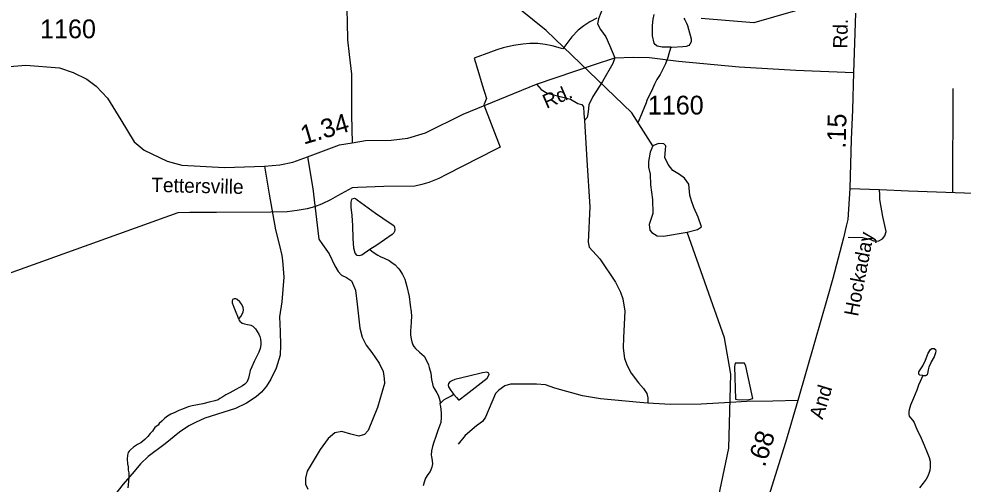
# Model space of a CAD drawing. Extents: x 2082433 to 2279600, y 546599 to 755198.
# Drawn here: x 2164602 to 2170889, y 602681 to 605776 of the extents above; entities that cross this region are included whole.
import ezdxf

# ---------------------------------------------------------------- set-up
doc = ezdxf.new("R2010")
doc.units = 0
for name, color, linetype in [('Exist Boundary Political Fire Districts', 7, 'Continuous'), ('Exist Hydrographic Creek Single Shore', 7, 'Continuous'), ('Exist Hydrographic Misc Water Feature', 7, 'Continuous'), ('Exist Hydrographic Pond Under 1500 Sq Ft', 7, 'Continuous'), ('Exist Road Non-System Type 51', 7, 'Continuous'), ('Exist Road Secondary Mileage Hundredths English Label', 7, 'Continuous'), ('Exist Road Secondary Type 51 Attributed', 7, 'Continuous'), ('Exist Road Secondary Type 51 Label', 7, 'Continuous'), ('Exist Road Secondary Type 51 Number Label', 7, 'Continuous')]:
    doc.layers.add(name, color=color, linetype=linetype)

msp = doc.modelspace()

# ---------------------------------------------------------------- linework, layer by layer
at = {"layer": 'Exist Boundary Political Fire Districts'}
for points in [[(2170182.3, 605948.3), (2169496.6, 605748.4), (2169145.7, 605778.4)], [(2168451.4, 605781), (2168404.3, 605756.8), (2168363.7, 605730.5), (2168325.3, 605699.9), (2168284.1, 605655.9), (2168243.1, 605602.5), (2168225, 605575.6), (2168153.5, 605596.9), (2168106.3, 605606), (2168056.7, 605611.4), (2168003.6, 605612), (2167958.7, 605608.1), (2167895.9, 605599.2), (2167827.8, 605584.1), (2167783.6, 605570.4), (2167743.2, 605554.2), (2167634.7, 605513.3), (2167657.2, 605435.6), (2167686.6, 605337.3), (2167715.5, 605246.1), (2167698.1, 605203.2), (2167807.5, 604922.8), (2167774.9, 604906.5), (2167449.9, 604741.4), (2167398.3, 604714.6), (2167331.4, 604688.4), (2167286.3, 604674.4), (2167238.7, 604664), (2167032.7, 604660.5), (2166859.8, 604653.6), (2166822.1, 604651.2), (2166723, 604597.7), (2166677.5, 604572.1), (2166616.8, 604543), (2166570.5, 604525.6), (2166521.5, 604512.2), (2166455.4, 604500.6), (2166388.8, 604492.3), (2166280.7, 604490.1), (2165917.6, 604488.2), (2165741.6, 604488.4), (2165660.4, 604485.8), (2162602.1, 603388)]]:
    msp.add_lwpolyline(points, dxfattribs=at)
at = {"layer": 'Exist Hydrographic Creek Single Shore'}
for points in [[(2168824, 604931.3), (2168683.8, 605151.5), (2168113.7, 605697.7), (2167829.7, 605929.9), (2167143.6, 606324.2), (2166824.7, 606704.7), (2166531.7, 607137.1), (2166387.8, 607418.8)], [(2168942.3, 605587.7), (2168939.8, 605581.6), (2168930.2, 605543.7), (2168922.8, 605519.7), (2168906.8, 605477.5), (2168885.1, 605431.3), (2168871.2, 605405.5), (2168849.2, 605373.5), (2168833.6, 605341.3), (2168821.7, 605311.1), (2168809.6, 605287), (2168801.8, 605271.1), (2168784, 605232.9), (2168778.5, 605217.1), (2168724.4, 605087.7)], [(2167999.7, 600822.3), (2168004, 600827.8), (2168021.3, 600845.9), (2168024.7, 600854.6), (2168031.7, 601146.4), (2168055.7, 601188.5), (2168095.7, 601522.3), (2168227.7, 601765.6), (2168326.8, 601875.1), (2168409.8, 601916.1), (2168660.8, 601858.6), (2168834.7, 601884.6), (2168984.8, 601993.1), (2169231.7, 602453.8), (2169328.7, 602921), (2169342.8, 603412.7), (2169299.8, 603653.1), (2169052.8, 604356.9)], [(2166938.5, 604240.8), (2166962.3, 604223), (2166992.7, 604205), (2167008.9, 604195.3), (2167034.9, 604183.2), (2167066.7, 604167.5), (2167084.7, 604155.8), (2167107.1, 604139.9), (2167126.8, 604118.2), (2167139.1, 604104.3), (2167157.3, 604076.3), (2167171.5, 604044.2), (2167185.8, 603994.5), (2167199.8, 603928.4), (2167208.4, 603870.7), (2167214.7, 603826.8), (2167217, 603798.8), (2167214.7, 603760.6), (2167211.3, 603724.6), (2167209.4, 603702.7), (2167209.4, 603672.6), (2167213.7, 603646.8), (2167218, 603626.7), (2167226.2, 603606.8), (2167232.2, 603597), (2167242.2, 603582.9), (2167270.5, 603559.2), (2167300.3, 603531.2), (2167316.4, 603503.2), (2167330.6, 603473.5), (2167334.7, 603457.4), (2167345, 603419.4), (2167349.1, 603377.8), (2167355.2, 603347.7), (2167361.6, 603327.6), (2167371.8, 603309.9), (2167386, 603287.8), (2167393.8, 603273.7), (2167401.5, 603251.8), (2167406.3, 603228), (2167405.9, 603215.9)], [(2170621.7, 603403.9), (2170604, 603364), (2170592.4, 603339.8), (2170580.3, 603306), (2170558.7, 603253.6), (2170538.8, 603205.6), (2170529.2, 603175.4), (2170527.2, 603163.5), (2170527.4, 603149.7), (2170527.4, 603143.6), (2170529, 603133.6), (2170537.6, 603121.8), (2170553.8, 603103.5), (2170563.9, 603089.9), (2170569.6, 603074), (2170585.8, 603035.8), (2170599.9, 603006.1), (2170610.4, 602986.3), (2170628.7, 602940.2), (2170648.8, 602892.5), (2170662.9, 602858.3), (2170669.3, 602834.7), (2170669.3, 602814.4), (2170669.3, 602794.5), (2170667.4, 602772.5), (2170661.5, 602752.7), (2170651.4, 602730.3), (2170642, 602714.3), (2170621.9, 602688.5), (2170598.3, 602656.4)], [(2167497.9, 603278.2), (2167479.7, 603266.4), (2167445.6, 603248), (2167429.8, 603240.3), (2167416.1, 603226.1), (2167405.9, 603215.9)], [(2167405.9, 603215.9), (2167410.2, 603197.8), (2167414.3, 603154.2), (2167414.5, 603124.2), (2167410.8, 603091.9), (2167404.8, 603074.1), (2167391.1, 603038.1), (2167383.3, 603012.1), (2167375.3, 602991.8), (2167365.3, 602959.6), (2167356, 602931.9), (2167349.7, 602901.6), (2167348, 602873.8), (2167350.1, 602863.8), (2167354, 602835.6), (2167356.2, 602815.9), (2167352.5, 602793.7), (2167340.6, 602765.9), (2167324.9, 602745.5), (2167310.7, 602721.7), (2167301.1, 602693.6), (2167293.1, 602669.7)]]:
    msp.add_lwpolyline(points, dxfattribs=at)
at = {"layer": 'Exist Hydrographic Misc Water Feature'}
for points in [[(2166065.2, 603782.3), (2166069.5, 603782.1), (2166081.2, 603796.1), (2166094.7, 603824.5), (2166097, 603840.3), (2166095, 603856.5), (2166087, 603876.3), (2166072.8, 603894.3), (2166056.8, 603908.1), (2166046.4, 603914.1), (2166036.5, 603914), (2166024.8, 603910.1), (2166022.8, 603897.8), (2166022.6, 603886.1), (2166028.7, 603869.7), (2166030.8, 603864.1), (2166033.2, 603858.1), (2166047.2, 603824), (2166057.2, 603798.1), (2166061.3, 603784.1), (2166065.2, 603782.3)], [(2166065.2, 603782.3), (2166067.3, 603774.3), (2166073.6, 603766), (2166089.6, 603752.3), (2166103.6, 603746.5), (2166123.7, 603742.6), (2166137.4, 603740.6), (2166147.7, 603738.6), (2166159.3, 603732.8), (2166177.8, 603715), (2166189.7, 603697), (2166199.7, 603678.8), (2166207.7, 603663), (2166212, 603644.9), (2166214.1, 603625.1), (2166214.1, 603607.3), (2166208.3, 603583), (2166200.6, 603559.1), (2166184.6, 603527), (2166169, 603496.9), (2166152.8, 603460.8), (2166143.3, 603436.8), (2166135.8, 603406.7), (2166131.5, 603386.6), (2166127.4, 603374.7), (2166119.6, 603358.8), (2166107.9, 603346.4), (2166091.9, 603334.6), (2166071.8, 603324.2), (2166047.8, 603310), (2166006.2, 603287.9), (2165980.5, 603274), (2165960.2, 603261.6), (2165940.3, 603249.6), (2165928.5, 603241.7), (2165906.5, 603235.3), (2165870.4, 603225.3), (2165826.5, 603214.9), (2165757, 603202.7), (2165728.9, 603194.4), (2165690.8, 603180.3), (2165667, 603170.1), (2165641.2, 603157.8), (2165613.3, 603145.8), (2165591.1, 603133.7), (2165573.1, 603119.8), (2165553.2, 603099.7), (2165537.4, 603083.5), (2165529.2, 603073.3), (2165517.5, 603063.4), (2165507.5, 603057.2), (2165497.8, 603045.2), (2165491.5, 603033.2), (2165475.7, 603016.9), (2165460.1, 602997), (2165440.2, 602976.9), (2165414.2, 602956.8), (2165392.2, 602944.8), (2165364.6, 602926.6), (2165344.5, 602910.2), (2165336.5, 602900.5), (2165330.9, 602890.4), (2165324.8, 602874.2), (2165322.7, 602846.2), (2165325, 602816.3), (2165329.3, 602796.1), (2165331.1, 602774.3), (2165333.4, 602756.6), (2165333.4, 602726.6), (2165331.8, 602698.4), (2165328.1, 602656.4)]]:
    msp.add_lwpolyline(points, dxfattribs=at)
at = {"layer": 'Exist Hydrographic Pond Under 1500 Sq Ft'}
for points in [[(2168942.3, 605587.7), (2168886.1, 605587.3), (2168852.1, 605595.2), (2168837.9, 605605.1), (2168832.2, 605613.3), (2168821.7, 605663.1), (2168821.1, 605730.9), (2168825.2, 605772.9), (2168833, 605805)], [(2169029, 605780.2), (2169036.8, 605770.1), (2169047.3, 605748.3), (2169053, 605732.4), (2169061, 605706.4), (2169078.1, 605642.6), (2169077.6, 605622.4), (2169069.8, 605606.6), (2169062.3, 605598.4), (2169045.9, 605592.3), (2169022.1, 605590.3), (2168949.9, 605585.8), (2168942.3, 605587.7)], [(2166938.5, 604240.8), (2166886.7, 604204.8), (2166867, 604198.5), (2166854.9, 604202.3), (2166840.5, 604218.3), (2166832.7, 604250.3), (2166828, 604314.3), (2166825.6, 604402.2), (2166821.2, 604468.2), (2166814.5, 604523.9), (2166814.7, 604555.9), (2166818.6, 604574), (2166820.6, 604578.2), (2166836.4, 604582.3), (2166842.6, 604580.1), (2166854.5, 604572.3), (2166977.3, 604483.1), (2167075.1, 604417.6), (2167099.3, 604401.8), (2167103.6, 604389.8), (2167105.2, 604371.7), (2167103.6, 604361.8), (2167097.9, 604351.7), (2167088, 604341.5), (2166984.5, 604271.2), (2166938.5, 604240.8)], [(2170621.7, 603403.9), (2170599.9, 603406), (2170593.6, 603411.8), (2170593.8, 603419.9), (2170593.8, 603428), (2170607.7, 603447.8), (2170621.3, 603468.1), (2170637.5, 603506.2), (2170657, 603552.3), (2170670.7, 603576.2), (2170680.7, 603582.4), (2170696.9, 603582.3), (2170704.7, 603576.3), (2170706.8, 603568.3), (2170704.9, 603554.4), (2170695.1, 603528.3), (2170675.4, 603494.4), (2170673.6, 603488.2), (2170661.3, 603458.4), (2170655.3, 603440.2), (2170651.8, 603416), (2170649.6, 603408.3), (2170643.8, 603404.3), (2170637.9, 603402.3), (2170625.6, 603402.1), (2170621.7, 603403.9)], [(2167497.9, 603278.2), (2167516, 603256.5), (2167529.7, 603242.6), (2167533.6, 603240.8), (2167579.7, 603276.8), (2167721, 603385.6), (2167732.7, 603409.8), (2167731.1, 603419.8), (2167718.8, 603425.7), (2167688.8, 603421.3), (2167599.2, 603398.8), (2167505.3, 603376.5), (2167485.2, 603368.2), (2167471.5, 603362.1), (2167463.1, 603350.4), (2167461.4, 603340.1), (2167463.7, 603328), (2167477.6, 603304.4), (2167497.9, 603278.2)]]:
    msp.add_lwpolyline(points, dxfattribs=at)
for points in [[(2168824, 604931.3), (2168805.3, 604888.9), (2168793.3, 604826.9), (2168793.3, 604788.8), (2168805.3, 604742.8), (2168807.3, 604672.7), (2168821, 604573.5), (2168823.4, 604480.4), (2168799.3, 604408.3), (2168803.3, 604370.3), (2168817.4, 604354.3), (2168851.4, 604332.3), (2168893.5, 604330.2), (2169052.8, 604356.9), (2169120.1, 604374.3), (2169148.1, 604392.3), (2169124.1, 604456.4), (2169096, 604520.5), (2169080, 604564.5), (2169069.9, 604602.6), (2169061.9, 604676.7), (2169033.9, 604716.7), (2168999.8, 604740.8), (2168955.7, 604766.8), (2168925.3, 604807.8), (2168903.6, 604852.9), (2168907.6, 604905), (2168909.6, 604931), (2168895.5, 604945), (2168861.5, 604947)], [(2169433.2, 603485.8), (2169370.8, 603484.7), (2169366.7, 603464), (2169372.9, 603245.9), (2169397.9, 603241.7), (2169464.4, 603244.8), (2169488.3, 603250), (2169441.5, 603466)]]:
    msp.add_lwpolyline(points, close=True, dxfattribs=at)
at = {"layer": 'Exist Road Non-System Type 51'}
msp.add_line((2170820.9, 605312.6), (2170818.6, 604624.6), dxfattribs=at)
for points in [[(2168483.4, 607281.7), (2168556.9, 607071.2), (2168562.8, 607021.6), (2168568.8, 606602.6), (2168573.7, 606523.2), (2168557.9, 606493.4), (2168520.1, 606465.6), (2168490.4, 606443.8), (2168468.5, 606422), (2168462.6, 606398.1), (2168468.5, 606316.7), (2168495.3, 606207.5), (2168521.1, 606102.3), (2168521.1, 605979.2), (2168511.2, 605907.7), (2168491.3, 605844.2), (2168476.5, 605816.4), (2168460.6, 605776.7), (2168454.6, 605742.9), (2168474.5, 605705.2), (2168510.2, 605655.6), (2168534, 605600), (2168569.8, 605516.6)], [(2166783.4, 605916.7), (2166787.8, 605754.2), (2166791.3, 605637.1), (2166801.8, 605539.2), (2166816.7, 605408.1), (2166816.7, 605135.5), (2166821, 604950.2)], [(2168569.8, 605516.6), (2168557.9, 605478.9), (2168488.4, 605359.7), (2168422.8, 605260.5), (2168397, 605202.9), (2168393.1, 605157.2), (2168385.1, 605119.5), (2168367.3, 605099.6)], [(2168047.6, 605341.9), (2168079.4, 605306.1), (2168119.1, 605282.3), (2168273.9, 605242.6), (2168323.6, 605212.8), (2168351.4, 605206.8), (2168361.3, 605191), (2168363.3, 605145.3), (2168367.3, 605099.6)], [(2168367.3, 605099.6), (2168383.1, 604835.6), (2168404, 604525.8), (2168393.1, 604291.5), (2168399, 604257.8), (2168470.5, 604180.3), (2168574.7, 604023.5), (2168608.5, 603958), (2168624.4, 603914.3), (2168636.3, 603830.9), (2168627.4, 603656.2), (2168625.4, 603584.7), (2168635.3, 603517.2), (2168653.2, 603469.5), (2168679, 603419.9), (2168726.6, 603354.4), (2168761.4, 603316.7), (2168783.2, 603282.9), (2168789.2, 603255.1), (2168789.2, 603220.2)], [(2166524.7, 604857.4), (2166560.5, 604646.9), (2166592.2, 604365), (2166600.2, 604311.4), (2166624, 604275.7), (2166667.7, 604212.1), (2166705.4, 604132.7), (2166727.2, 604095), (2166751.1, 604071.1), (2166782.8, 604055.3), (2166817.6, 604033.4), (2166843.4, 603971.9), (2166855.3, 603878.6), (2166873.2, 603717.7), (2166888.1, 603658.2), (2166913.9, 603604.6), (2166951.6, 603556.9), (2167001.2, 603485.4), (2167027, 603429.8), (2167035, 603384.2), (2167037, 603350.4), (2166990.3, 603191.6), (2166928.8, 603038.7), (2166903, 603010.9), (2166865.2, 603001), (2166811.6, 603012.9), (2166752.1, 603030.8), (2166706.4, 603022.8), (2166660.7, 602985.1), (2166609.1, 602911.6), (2166520.7, 602766.7), (2166510.8, 602721), (2166510.8, 602681.3), (2166526.7, 602647.6)], [(2166238.2, 604795.6), (2166269.6, 604609.2), (2166311.3, 604372.9), (2166337.1, 604267.7), (2166353, 604202.2), (2166356.9, 604168.4), (2166365.9, 604057.2), (2166354, 603892.5), (2166338.1, 603793.2), (2166343, 603695.9), (2166345, 603604.6), (2166341.1, 603539), (2166315.2, 603451.7), (2166279.5, 603378.2), (2166251.7, 603332.5), (2166218, 603292.8), (2166183.2, 603261.1), (2166117.7, 603219.4), (2166044.2, 603183.6), (2165839.7, 603120.1), (2165778.2, 603090.3), (2165734.5, 603068.5), (2165672.9, 603026.8), (2165575.7, 602949.3), (2165463.5, 602864), (2165411.9, 602816.3), (2165370.2, 602764.7), (2165296.7, 602681.3), (2165205.4, 602566.1)], [(2170123.7, 604324.6), (2170219.8, 604320.5), (2170268.6, 604311), (2170293, 604300.2), (2170309.2, 604296.1), (2170328.2, 604300.2), (2170351.2, 604313.7), (2170367.5, 604332.7), (2170375.6, 604362.5), (2170355.3, 604461.4), (2170335, 604573.8), (2170335, 604602.2), (2170332.3, 604641.5)], [(2168789.2, 603220.2), (2168735.6, 603223.3), (2168475.5, 603249.2), (2168355.3, 603269), (2168170.7, 603318.6), (2168109.1, 603340.5), (2168047.6, 603346.4), (2167934.4, 603346.4), (2167874.9, 603346.4), (2167837.1, 603334.5), (2167798.4, 603306.7), (2167774.6, 603282.9), (2167709.1, 603126.1), (2167689.2, 603098.3), (2167649.5, 603068.5), (2167574, 603004.9), (2167526.4, 602947.4)], [(2169788, 603237.7), (2169623.1, 603233.3), (2169448.4, 603231.3), (2169337.2, 603223.3), (2169144.6, 603213.4), (2168940.1, 603211.4), (2168789.2, 603220.2)]]:
    msp.add_lwpolyline(points, dxfattribs=at)
at = {"layer": 'Exist Road Secondary Type 51 Attributed'}
for points in [[(2170173.5, 605813.4), (2170159.4, 605418.3)], [(2164402.9, 605446.9), (2164649.7, 605466.8), (2164871.8, 605451.1), (2164963.1, 605419.3), (2165054.5, 605373.6), (2165118, 605328), (2165191.5, 605248.5), (2165280.8, 605103.6), (2165371.1, 604958.7), (2165436.7, 604903.1), (2165589.6, 604829.6), (2165686.8, 604801.8), (2165970.4, 604787.6), (2166238.2, 604795.6), (2166340.1, 604805.8), (2166425.4, 604821.7), (2166524.7, 604857.4), (2166737.2, 604936.8), (2166821, 604950.2), (2166911, 604966.9), (2167080.7, 604968.6), (2167191.8, 604982.5), (2167309, 605018.2), (2167561.1, 605141.3), (2168047.6, 605341.9), (2168434.8, 605472.9), (2168569.8, 605516.6), (2168691.9, 605520.6), (2168801.1, 605518.6), (2168993.1, 605494.7), (2169398.2, 605456.8), (2169774.4, 605434.9), (2170159.4, 605418.3)], [(2170159.4, 605418.3), (2170152, 605171.6), (2170144, 604972.8), (2170134.2, 604646.4)], [(2170134.2, 604646.4), (2170332.3, 604641.5), (2170525, 604631.1), (2171022.7, 604613.3), (2171265.4, 604604.3), (2171448.5, 604622.3), (2171765, 604686), (2172081.5, 604755.7), (2172237.8, 604777.6), (2172580.1, 604771.7), (2173018.1, 604775.6), (2173572.4, 604741.8), (2173946.7, 604682), (2174075.3, 604660.8), (2174147.9, 604653.5)], [(2170134.2, 604646.4), (2170120.7, 604442.1), (2170110.3, 604396.7), (2170092.5, 604318.7), (2170022.3, 604049.1), (2169982.7, 603916.2), (2169899.7, 603622.3), (2169788, 603237.7), (2169706.2, 602958.3), (2169501.8, 602306.3), (2169359.4, 601871), (2169217.3, 601431.8), (2169141.3, 601196.8)]]:
    msp.add_lwpolyline(points, dxfattribs=at)

# ---------------------------------------------------------------- texts
at = {"layer": 'Exist Road Secondary Mileage Hundredths English Label'}
for s, rotation, p in [('1.34', 16.29454, (2166499, 604938.9)), ('.15', 88.5679, (2170106.9, 604912.3)), ('.68', 72.38241, (2169568.3, 602789.5))]:
    msp.add_text(s, height=125, rotation=rotation, dxfattribs=at).set_placement(p)
at = {"layer": 'Exist Road Secondary Type 51 Label'}
for s, rotation, p in [('Rd.', 88.91441, (2170118, 605577.6)), ('Rd.', 23.56183, (2168115.4, 605176.4)), ('Tettersville', 358.67077, (2165483.4, 604625.2)), ('Hockaday', 79.21544, (2170189.2, 603792.4)), ('And', 73.04596, (2169953.4, 603106.3))]:
    msp.add_text(s, height=95, rotation=rotation, dxfattribs=at).set_placement(p)
at = {"layer": 'Exist Road Secondary Type 51 Number Label'}
for p in [(2164743.6, 605646.8), (2168789.8, 605139.6)]:
    msp.add_text('1160', height=125, dxfattribs=at).set_placement(p)

doc.saveas('drawing.dxf')
